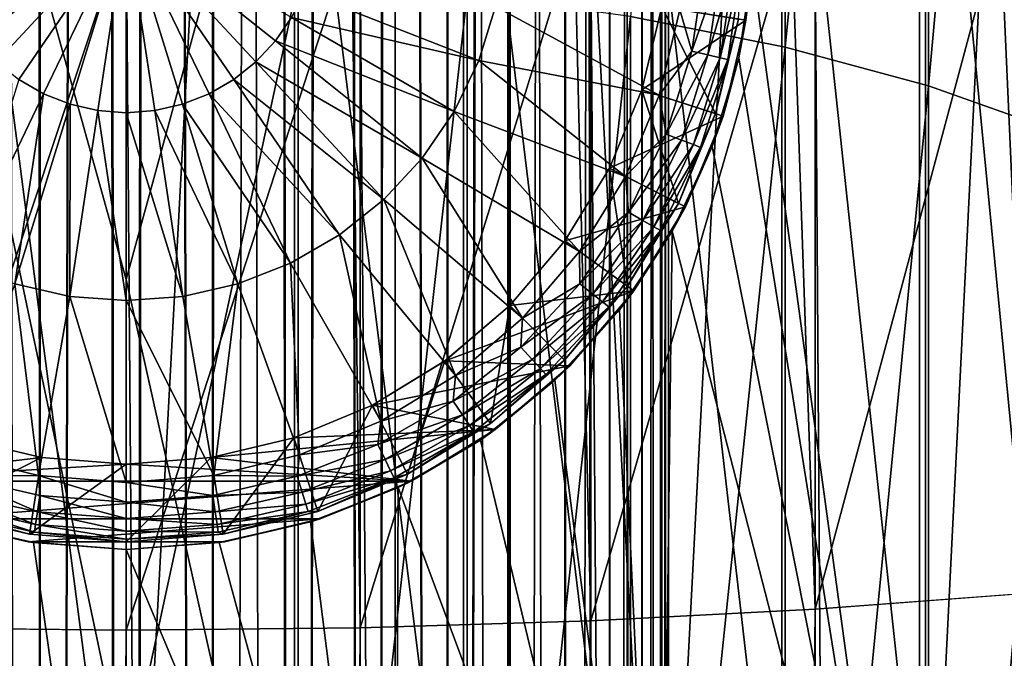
# Model space of a CAD drawing. Header units: metres. Extents: x -44 to 117, y -432 to 89.
# Tile 781 of 1056: x -0.69 to 5.67, y -122.25 to -118.13. Entities that reach past the tile are written whole.
import ezdxf

# ---------------------------------------------------------------- set-up
doc = ezdxf.new("R2010")
doc.units = ezdxf.units.M
doc.layers.add('solid_125568', color=7, linetype='CONTINUOUS')

msp = doc.modelspace()

# ---------------------------------------------------------------- linework, layer by layer
at = {"layer": 'solid_125568'}
for points in [[(2.474857, -15, 447.525116), (2.48031, -205, 447.530579), (2.063026, -205, 447.172638)], [(2.44949, -21, 447.5), (2.474857, -15, 447.525116), (2.063026, -205, 447.172638)], [(2.44949, -21, 452.5), (2.473318, -205, 452.47644), (2.474878, -15, 452.474854)], [(2.474878, -15, 452.474854), (2.473318, -205, 452.47644), (2.83059, -205, 452.058594)], [(2.474857, -15, 447.525116), (2.83155, -15, 447.942749), (2.48031, -205, 447.530579)], [(2.831564, -15, 452.057251), (2.474878, -15, 452.474854), (2.83059, -205, 452.058594)], [(2.83155, -15, 447.942749), (2.836399, -205, 447.949432), (2.48031, -205, 447.530579)], [(2.831564, -15, 452.057251), (2.83059, -205, 452.058594), (3.118023, -205, 451.589935)], [(2.83155, -15, 447.942749), (3.118521, -15, 448.411041), (2.836399, -205, 447.949432)], [(3.118528, -15, 451.588959), (2.831564, -15, 452.057251), (3.118023, -205, 451.589935)], [(3.118521, -15, 448.411041), (3.122506, -205, 448.418884), (2.836399, -205, 447.949432)], [(3.118528, -15, 451.588959), (3.118023, -205, 451.589935), (3.328528, -205, 451.082092)], [(3.118521, -15, 448.411041), (3.328702, -15, 448.918457), (3.122506, -205, 448.418884)], [(3.328704, -15, 451.081543), (3.118528, -15, 451.588959), (3.328528, -205, 451.082092)], [(3.328702, -15, 448.918457), (3.331574, -205, 448.927338), (3.122506, -205, 448.418884)], [(3.328704, -15, 451.081543), (3.328528, -205, 451.082092), (3.456909, -205, 450.547516)], [(3.328702, -15, 448.918457), (3.456913, -15, 449.452484), (3.331574, -205, 448.927338)], [(3.456913, -15, 450.547485), (3.328704, -15, 451.081543), (3.456909, -205, 450.547516)], [(3.456913, -15, 449.452484), (3.458443, -205, 449.46225), (3.331574, -205, 448.927338)], [(3.456913, -15, 450.547485), (3.456909, -205, 450.547516), (3.5, -205, 450)], [(3.456913, -15, 449.452484), (3.5, -15, 450), (3.458443, -205, 449.46225)], [(3.5, -15, 450), (3.456913, -15, 450.547485), (3.5, -205, 450)], [(3.5, -15, 450), (3.5, -205, 450), (3.458443, -205, 449.46225)], [(2.090868, -21.306822, 447.193176), (2.44949, -21, 447.5), (2.063026, -205, 447.172638)], [(2.44949, -21, 452.5), (2.090868, -21.30682, 452.806824), (2.473318, -205, 452.47644)], [(1.716967, -21.549931, 446.950073), (2.090868, -21.306822, 447.193176), (2.063026, -205, 447.172638)], [(2.090868, -21.30682, 452.806824), (1.716968, -21.549931, 453.049927), (2.055024, -205, 452.83316)], [(2.090868, -21.30682, 452.806824), (2.055024, -205, 452.83316), (2.473318, -205, 452.47644)], [(1.336233, -21.73488, 446.765106), (1.716967, -21.549931, 446.950073), (1.594842, -205, 446.884491)], [(1.716968, -21.549931, 453.049927), (1.336233, -21.73488, 453.234894), (1.586027, -205, 453.120026)], [(1.716968, -21.549931, 453.049927), (1.586027, -205, 453.120026), (2.055024, -205, 452.83316)], [(1.716967, -21.549931, 446.950073), (2.063026, -205, 447.172638), (1.594842, -205, 446.884491)], [(0.953611, -21.867588, 446.632416), (1.336233, -21.73488, 446.765106), (1.087309, -205, 446.673187)], [(1.336233, -21.73488, 453.234894), (0.953612, -21.867586, 453.367584), (1.077899, -205, 453.329895)], [(1.336233, -21.73488, 453.234894), (1.077899, -205, 453.329895), (1.586027, -205, 453.120026)], [(1.336233, -21.73488, 446.765106), (1.594842, -205, 446.884491), (1.087309, -205, 446.673187)], [(-0.953611, -21.867588, 453.367584), (-1.087309, -205, 453.326813), (-0.55295, -205, 453.456055)], [(-0.953612, -21.867586, 446.632416), (-0.571486, -21.95303, 446.546967), (-1.077899, -205, 446.670105)], [(-0.571478, -21.953032, 453.453033), (-0.953611, -21.867588, 453.367584), (-0.55295, -205, 453.456055)], [(0.953611, -21.867588, 446.632416), (1.087309, -205, 446.673187), (0.55295, -205, 446.543945)], [(0.571478, -21.953032, 446.546967), (0.953611, -21.867588, 446.632416), (0.55295, -205, 446.543945)], [(0.953612, -21.867586, 453.367584), (0.571486, -21.95303, 453.453033), (1.077899, -205, 453.329895)], [(-0.571486, -21.95303, 446.546967), (-0.543176, -205, 446.542419), (-1.077899, -205, 446.670105)], [(-0.571486, -21.95303, 446.546967), (-0.190366, -21.99482, 446.505188), (-0.543176, -205, 446.542419)], [(-0.190361, -21.99482, 453.494812), (-0.571478, -21.953032, 453.453033), (-0.55295, -205, 453.456055)], [(0.190361, -21.99482, 446.505188), (0.571478, -21.953032, 446.546967), (0.55295, -205, 446.543945)], [(0.571486, -21.95303, 453.453033), (0.190366, -21.99482, 453.494812), (0.543176, -205, 453.457581)], [(0.571486, -21.95303, 453.453033), (0.543176, -205, 453.457581), (1.077899, -205, 453.329895)], [(-0.190361, -21.99482, 453.494812), (-0.55295, -205, 453.456055), (-0.004948, -205, 453.5)], [(-0.190366, -21.99482, 446.505188), (0.004948, -205, 446.5), (-0.543176, -205, 446.542419)], [(-0.190366, -21.99482, 446.505188), (0.190361, -21.99482, 446.505188), (0.004948, -205, 446.5)], [(0.190366, -21.99482, 453.494812), (-0.190361, -21.99482, 453.494812), (-0.004948, -205, 453.5)], [(0.190366, -21.99482, 453.494812), (-0.004948, -205, 453.5), (0.543176, -205, 453.457581)], [(0.190361, -21.99482, 446.505188), (0.55295, -205, 446.543945), (0.004948, -205, 446.5)], [(-1.73565, -93.5, 323.597473), (-0.00001, -93.5, 323.5), (-1.735449, -125.699997, 323.597473)], [(-0.00001, -93.5, 323.5), (0, -125.699997, 323.5), (-1.735449, -125.699997, 323.597473)], [(-0.00001, -93.5, 323.5), (1.735635, -93.5, 323.597473), (0, -125.699997, 323.5)], [(1.735635, -93.5, 323.597473), (1.735449, -125.699997, 323.597473), (0, -125.699997, 323.5)], [(1.735635, -93.5, 323.597473), (3.449075, -125.699997, 323.888611), (1.735449, -125.699997, 323.597473)], [(1.735635, -93.5, 323.597473), (3.449154, -93.5, 323.888641), (3.449075, -125.699997, 323.888611)], [(5.119228, -93.5, 324.369781), (5.119326, -125.699997, 324.369812), (3.449075, -125.699997, 323.888611)], [(3.449154, -93.5, 323.888641), (5.119228, -93.5, 324.369781), (3.449075, -125.699997, 323.888611)], [(4.039654, -117.789314, 353.964325), (5.119326, -125.699997, 353.630188), (5.119241, -93.5, 353.630219)], [(5.119228, -93.5, 324.369781), (6.725083, -93.5, 325.034912), (5.119326, -125.699997, 324.369812)], [(6.725101, -93.5, 352.965057), (5.119241, -93.5, 353.630219), (5.119326, -125.699997, 353.630188)], [(6.725083, -93.5, 325.034912), (6.725198, -125.699997, 325.034973), (5.119326, -125.699997, 324.369812)], [(6.725101, -93.5, 352.965057), (5.119326, -125.699997, 353.630188), (6.725198, -125.699997, 352.965027)], [(3.254865, -118.109253, 937.040344), (4.252891, -118.307716, 936.589478), (4.252891, -108.75592, 932.205505)], [(4.252891, -108.75592, 932.205505), (4.252891, -118.307716, 936.589478), (5.178002, -109.033379, 931.652466)], [(4.252891, -118.307716, 936.589478), (5.178002, -118.557037, 936.023132), (5.178002, -109.033379, 931.652466)], [(5.178002, -109.033379, 931.652466), (5.178002, -118.557037, 936.023132), (6.01434, -109.362648, 930.996033)], [(5.178002, -118.557037, 936.023132), (6.01434, -118.852905, 935.351013), (6.01434, -109.362648, 930.996033)], [(0, -123.019501, 939.768555), (0, -113.489517, 935.705505), (-1.085199, -117.876236, 937.569641)], [(1.109473, -117.877502, 937.566772), (0, -113.489517, 935.705505), (0, -123.019501, 939.768555)], [(5.997018, -114.757057, 920.242432), (5.997018, -123.700218, 924.339905), (5.158569, -115.085243, 919.588196)], [(5.158569, -115.085243, 919.588196), (5.158569, -123.995117, 923.669983), (4.231679, -115.361511, 919.037476)], [(5.997018, -123.700218, 924.339905), (5.158569, -123.995117, 923.669983), (5.158569, -115.085243, 919.588196)], [(0, -115.33358, 917.766846), (0, -119.806732, 919.900208), (-1.109473, -115.834793, 918.093933)], [(1.085199, -115.836205, 918.091125), (0, -119.806732, 919.900208), (0, -115.33358, 917.766846)], [(4.231679, -115.361511, 919.037476), (4.231679, -124.24337, 923.106079), (3.232239, -115.581085, 918.599731)], [(5.158569, -123.995117, 923.669983), (4.231679, -124.24337, 923.106079), (4.231679, -115.361511, 919.037476)], [(3.232239, -115.581085, 918.599731), (3.232239, -124.440666, 922.657898), (2.177384, -115.740242, 918.282471)], [(4.231679, -124.24337, 923.106079), (3.232239, -124.440666, 922.657898), (3.232239, -115.581085, 918.599731)], [(2.177384, -115.740242, 918.282471), (2.177384, -124.583687, 922.333008), (1.085199, -115.836205, 918.091125)], [(3.232239, -124.440666, 922.657898), (2.177384, -124.583687, 922.333008), (2.177384, -115.740242, 918.282471)], [(0, -124.333595, 921.917175), (-1.109473, -124.668648, 922.139954), (-1.109473, -115.834793, 918.093933)], [(0, -119.806732, 919.900208), (0, -124.333595, 921.917175), (-1.109473, -115.834793, 918.093933)], [(1.085199, -115.836205, 918.091125), (1.085199, -124.669914, 922.137085), (0, -119.806732, 919.900208)], [(2.177384, -124.583687, 922.333008), (1.085199, -124.669914, 922.137085), (1.085199, -115.836205, 918.091125)], [(5.834389, -121.831474, 183.74292), (5.640489, -117.480446, 183.052826), (6.916417, -117.4123, 183.754715)], [(-1.509208, -122.056328, 182.467712), (0, -117.513252, 181.762634), (0, -122.071594, 182.381149)], [(-1.509208, -122.056328, 182.467712), (-1.455538, -117.596954, 181.852814), (0, -117.513252, 181.762634)], [(-1.065659, -118.115257, 394.160431), (-0.962057, -118.267212, 394.160431), (0, -117.5, 394.23645)], [(-0.962057, -118.267212, 394.160431), (-0.836964, -118.402031, 394.160431), (0, -117.5, 394.23645)], [(-0.836964, -118.402031, 394.160431), (-0.693175, -118.516701, 394.160431), (0, -117.5, 394.23645)], [(-0.693175, -118.516701, 394.160431), (-0.533901, -118.608658, 394.160431), (0, -117.5, 394.23645)], [(-0.533901, -118.608658, 394.160431), (-0.362701, -118.67585, 394.160431), (0, -117.5, 394.23645)], [(-0.362701, -118.67585, 394.160431), (-0.183399, -118.716774, 394.160431), (0, -117.5, 394.23645)], [(-0.183399, -118.716774, 394.160431), (0, -118.730515, 394.160431), (0, -117.5, 394.23645)], [(0.183399, -118.716774, 394.160431), (0, -117.5, 394.23645), (0, -118.730515, 394.160431)], [(0.962057, -118.267212, 394.160431), (1.065659, -118.115257, 394.160431), (0, -117.5, 394.23645)], [(0.836964, -118.402031, 394.160431), (0.962057, -118.267212, 394.160431), (0, -117.5, 394.23645)], [(0.693175, -118.516701, 394.160431), (0.836964, -118.402031, 394.160431), (0, -117.5, 394.23645)], [(0.533901, -118.608658, 394.160431), (0.693175, -118.516701, 394.160431), (0, -117.5, 394.23645)], [(0.362701, -118.67585, 394.160431), (0.533901, -118.608658, 394.160431), (0, -117.5, 394.23645)], [(0.183399, -118.716774, 394.160431), (0.362701, -118.67585, 394.160431), (0, -117.5, 394.23645)], [(0, -122.071594, 182.381149), (0, -117.513252, 181.762634), (1.455538, -117.596954, 181.852814)], [(3.456907, -118.047531, 351), (4.000119, -118.133675, 351), (4.05, -117.499992, 351)], [(4.000119, -118.133675, 351), (4.039654, -117.789314, 353.964325), (4.05, -117.499992, 351)], [(4.446262, -121.935455, 183.153229), (4.293628, -117.534355, 182.497559), (5.640489, -117.480446, 183.052826)], [(5.834389, -121.831474, 183.74292), (4.446262, -121.935455, 183.153229), (5.640489, -117.480446, 183.052826)], [(0, -312.351715, 242.333755), (0, -117.55674, 207.986145), (-1.509208, -117.572006, 207.899582)], [(-1.509208, -312.366974, 242.247192), (0, -312.351715, 242.333755), (-1.509208, -117.572006, 207.899582)], [(1.509208, -312.366974, 242.247192), (1.509208, -117.572006, 207.899582), (0, -117.55674, 207.986145)], [(1.509208, -312.366974, 242.247192), (0, -117.55674, 207.986145), (0, -312.351715, 242.333755)], [(1.509208, -122.056328, 182.467712), (1.455538, -117.596954, 181.852814), (2.892772, -117.573357, 182.095856)], [(2.998006, -312.412567, 241.988663), (2.998006, -117.617592, 207.641052), (1.509208, -117.572006, 207.899582)], [(1.509208, -312.366974, 242.247192), (2.998006, -312.412567, 241.988663), (1.509208, -117.572006, 207.899582)], [(2.998006, -122.010742, 182.726242), (1.509208, -122.056328, 182.467712), (2.892772, -117.573357, 182.095856)], [(2.998006, -122.010742, 182.726242), (2.892772, -117.573357, 182.095856), (4.293628, -117.534355, 182.497559)], [(4.446262, -121.935455, 183.153229), (2.998006, -122.010742, 182.726242), (4.293628, -117.534355, 182.497559)], [(1.509208, -122.056328, 182.467712), (0, -122.071594, 182.381149), (1.455538, -117.596954, 181.852814)], [(4.446262, -312.487854, 241.561676), (4.446262, -117.692879, 207.214066), (2.998006, -117.617592, 207.641052)], [(2.998006, -312.412567, 241.988663), (4.446262, -312.487854, 241.561676), (2.998006, -117.617592, 207.641052)], [(5.834389, -312.591827, 240.972), (5.834389, -117.79686, 206.62439), (4.446262, -117.692879, 207.214066)], [(4.446262, -312.487854, 241.561676), (5.834389, -312.591827, 240.972), (4.446262, -117.692879, 207.214066)], [(3.64997, -118.333084, 393.491699), (3.733367, -117.779778, 393.491699), (3.57249, -118.065826, 393.559387)], [(3.840243, -117.787788, 393.395721), (3.733367, -117.779778, 393.491699), (3.64997, -118.333084, 393.491699)], [(3.754459, -118.356934, 393.395721), (3.840243, -117.787788, 393.395721), (3.64997, -118.333084, 393.491699)], [(3.921257, -117.793854, 393.276947), (3.840243, -117.787788, 393.395721), (3.754459, -118.356934, 393.395721)], [(3.833662, -118.375008, 393.276947), (3.921257, -117.793854, 393.276947), (3.754459, -118.356934, 393.395721)], [(3.833662, -118.375008, 393.276947), (3.971748, -117.797638, 393.142273), (3.921257, -117.793854, 393.276947)], [(3.833662, -118.375008, 393.276947), (3.883026, -118.386276, 393.142273), (3.971748, -117.797638, 393.142273)], [(3.971748, -117.797638, 393.142273), (3.883026, -118.386276, 393.142273), (3.950753, -118.12574, 393)], [(4.039654, -117.789314, 353.964325), (3.954293, -118.375259, 353.987122), (5.119326, -125.699997, 353.630188)], [(4.000119, -118.133675, 351), (3.954293, -118.375259, 353.987122), (4.039654, -117.789314, 353.964325)], [(0, -123.019501, 939.768555), (-1.085199, -117.876236, 937.569641), (-1.085199, -127.687683, 941.484497)], [(1.109473, -117.877502, 937.566772), (0, -123.019501, 939.768555), (1.109473, -127.688805, 941.481506)], [(1.109473, -117.877502, 937.566772), (1.109473, -127.688805, 941.481506), (2.201037, -117.965019, 937.367981)], [(2.274614, -118.392723, 393.933289), (1.145456, -117.949554, 394.160431), (1.065659, -118.115257, 394.160431)], [(1.109473, -127.688805, 941.481506), (2.201037, -127.766212, 941.278564), (2.201037, -117.965019, 937.367981)], [(2.274614, -118.392723, 393.933289), (2.382262, -118.043739, 393.933289), (1.145456, -117.949554, 394.160431)], [(2.201037, -117.965019, 937.367981), (2.201037, -127.766212, 941.278564), (3.254865, -118.109253, 937.040344)], [(2.274614, -118.392723, 393.933289), (3.439992, -118.617722, 393.559387), (2.382262, -118.043739, 393.933289)], [(2.382262, -118.043739, 393.933289), (3.439992, -118.617722, 393.559387), (3.57249, -118.065826, 393.559387)], [(3.328681, -118.581612, 353), (3.328696, -118.581566, 351), (3.456893, -118.047623, 353)], [(3.804206, -118.73613, 353.5), (3.328681, -118.581612, 353), (3.456893, -118.047623, 353)], [(3.456907, -118.047531, 351), (3.328696, -118.581566, 351), (4.000119, -118.133675, 351)], [(3.456893, -118.047623, 353), (3.328696, -118.581566, 351), (3.456907, -118.047531, 351)], [(3.64997, -118.333084, 393.491699), (3.57249, -118.065826, 393.559387), (3.439992, -118.617722, 393.559387)], [(3.950734, -118.125854, 353.5), (3.804206, -118.73613, 353.5), (3.456893, -118.047623, 353)], [(2.116156, -118.721764, 393.933289), (1.065659, -118.115257, 394.160431), (0.962057, -118.267212, 394.160431)], [(2.116156, -118.721764, 393.933289), (2.274614, -118.392723, 393.933289), (1.065659, -118.115257, 394.160431)], [(2.201037, -127.766212, 941.278564), (3.254865, -127.893814, 940.944092), (3.254865, -118.109253, 937.040344)], [(3.254865, -118.109253, 937.040344), (3.254865, -127.893814, 940.944092), (4.252891, -118.307716, 936.589478)], [(3.328696, -118.581566, 351), (3.851759, -118.751579, 351), (4.000119, -118.133675, 351)], [(3.804226, -118.736069, 393), (3.804206, -118.73613, 353.5), (3.950734, -118.125854, 353.5)], [(3.950753, -118.12574, 393), (3.804226, -118.736069, 393), (3.950734, -118.125854, 353.5)], [(3.883026, -118.386276, 393.142273), (3.804226, -118.736069, 393), (3.950753, -118.12574, 393)], [(3.851759, -118.751579, 351), (3.954293, -118.375259, 353.987122), (4.000119, -118.133675, 351)], [(1.910426, -119.023514, 393.933289), (0.962057, -118.267212, 394.160431), (0.836964, -118.402031, 394.160431)], [(1.910426, -119.023514, 393.933289), (2.116156, -118.721764, 393.933289), (0.962057, -118.267212, 394.160431)], [(3.254865, -127.893814, 940.944092), (4.252891, -128.069366, 940.483826), (4.252891, -118.307716, 936.589478)], [(3.485038, -118.867775, 393.491699), (3.64997, -118.333084, 393.491699), (3.439992, -118.617722, 393.559387)], [(3.754459, -118.356934, 393.395721), (3.64997, -118.333084, 393.491699), (3.485038, -118.867775, 393.491699)], [(4.252891, -118.307716, 936.589478), (4.252891, -128.069366, 940.483826), (5.178002, -118.557037, 936.023132)], [(1.66202, -119.291229, 393.933289), (0.836964, -118.402031, 394.160431), (0.693175, -118.516701, 394.160431)], [(1.66202, -119.291229, 393.933289), (1.910426, -119.023514, 393.933289), (0.836964, -118.402031, 394.160431)], [(2.116156, -118.721764, 393.933289), (3.22279, -119.14209, 393.559387), (2.274614, -118.392723, 393.933289)], [(2.274614, -118.392723, 393.933289), (3.22279, -119.14209, 393.559387), (3.439992, -118.617722, 393.559387)], [(3.584805, -118.906929, 393.395721), (3.754459, -118.356934, 393.395721), (3.485038, -118.867775, 393.491699)], [(3.833662, -118.375008, 393.276947), (3.754459, -118.356934, 393.395721), (3.584805, -118.906929, 393.395721)], [(3.66043, -118.936615, 393.276947), (3.833662, -118.375008, 393.276947), (3.584805, -118.906929, 393.395721)], [(3.66043, -118.936615, 393.276947), (3.883026, -118.386276, 393.142273), (3.833662, -118.375008, 393.276947)], [(3.66043, -118.936615, 393.276947), (3.707563, -118.955109, 393.142273), (3.883026, -118.386276, 393.142273)], [(3.883026, -118.386276, 393.142273), (3.707563, -118.955109, 393.142273), (3.804226, -118.736069, 393)], [(3.954293, -118.375259, 353.987122), (3.781747, -118.94944, 354.031586), (5.119326, -125.699997, 353.630188)], [(3.851759, -118.751579, 351), (3.781747, -118.94944, 354.031586), (3.954293, -118.375259, 353.987122)], [(-1.060206, -119.701538, 393.933289), (-0.533901, -118.608658, 394.160431), (-0.693175, -118.516701, 394.160431)], [(1.376487, -119.518936, 393.933289), (0.693175, -118.516701, 394.160431), (0.533901, -118.608658, 394.160431)], [(1.376487, -119.518936, 393.933289), (1.66202, -119.291229, 393.933289), (0.693175, -118.516701, 394.160431)], [(3.328696, -118.581566, 351), (3.118524, -119.088959, 351), (3.851759, -118.751579, 351)], [(3.118548, -119.088921, 353), (3.118524, -119.088959, 351), (3.328696, -118.581566, 351)], [(3.118548, -119.088921, 353), (3.328696, -118.581566, 351), (3.328681, -118.581612, 353)], [(3.564051, -119.31591, 353.5), (3.118548, -119.088921, 353), (3.328681, -118.581612, 353)], [(3.804206, -118.73613, 353.5), (3.564051, -119.31591, 353.5), (3.328681, -118.581612, 353)], [(4.252891, -128.069366, 940.483826), (5.178002, -128.289917, 939.905701), (5.178002, -118.557037, 936.023132)], [(5.178002, -118.557037, 936.023132), (5.178002, -128.289917, 939.905701), (6.01434, -118.852905, 935.351013)], [(-1.060206, -119.701538, 393.933289), (-0.720242, -119.834969, 393.933289), (-0.533901, -118.608658, 394.160431)], [(-0.720242, -119.834969, 393.933289), (-0.362701, -118.67585, 394.160431), (-0.533901, -118.608658, 394.160431)], [(1.060206, -119.701538, 393.933289), (0.533901, -118.608658, 394.160431), (0.362701, -118.67585, 394.160431)], [(1.060206, -119.701538, 393.933289), (1.376487, -119.518936, 393.933289), (0.533901, -118.608658, 394.160431)], [(3.485038, -118.867775, 393.491699), (3.439992, -118.617722, 393.559387), (3.22279, -119.14209, 393.559387)], [(-0.720242, -119.834969, 393.933289), (-0.364189, -119.916237, 393.933289), (-0.362701, -118.67585, 394.160431)], [(-0.364189, -119.916237, 393.933289), (-0.183399, -118.716774, 394.160431), (-0.362701, -118.67585, 394.160431)], [(-0.364189, -119.916237, 393.933289), (0, -119.943527, 393.933289), (-0.183399, -118.716774, 394.160431)], [(0, -119.943527, 393.933289), (0, -118.730515, 394.160431), (-0.183399, -118.716774, 394.160431)], [(0.364189, -119.916237, 393.933289), (0.183399, -118.716774, 394.160431), (0, -118.730515, 394.160431)], [(0.720242, -119.834969, 393.933289), (0.362701, -118.67585, 394.160431), (0.183399, -118.716774, 394.160431)], [(0.364189, -119.916237, 393.933289), (0.720242, -119.834969, 393.933289), (0.183399, -118.716774, 394.160431)], [(0.720242, -119.834969, 393.933289), (1.060206, -119.701538, 393.933289), (0.362701, -118.67585, 394.160431)], [(1.910426, -119.023514, 393.933289), (2.926232, -119.62603, 393.559387), (2.116156, -118.721764, 393.933289)], [(2.116156, -118.721764, 393.933289), (2.926232, -119.62603, 393.559387), (3.22279, -119.14209, 393.559387)], [(0.364189, -119.916237, 393.933289), (0, -118.730515, 394.160431), (0, -119.943527, 393.933289)], [(3.118524, -119.088959, 351), (3.608605, -119.3386, 351), (3.851759, -118.751579, 351)], [(3.804226, -118.736069, 393), (3.564026, -119.315964, 393), (3.804206, -118.73613, 353.5)], [(3.707563, -118.955109, 393.142273), (3.564026, -119.315964, 393), (3.804226, -118.736069, 393)], [(3.564026, -119.315964, 393), (3.564051, -119.31591, 353.5), (3.804206, -118.73613, 353.5)], [(3.608605, -119.3386, 351), (3.781747, -118.94944, 354.031586), (3.851759, -118.751579, 351)], [(5.178002, -128.289917, 939.905701), (6.01434, -128.551651, 939.219543), (6.01434, -118.852905, 935.351013)], [(3.242257, -119.371918, 393.491699), (3.485038, -118.867775, 393.491699), (3.22279, -119.14209, 393.559387)], [(3.584805, -118.906929, 393.395721), (3.485038, -118.867775, 393.491699), (3.242257, -119.371918, 393.491699)], [(3.335074, -119.425507, 393.395721), (3.584805, -118.906929, 393.395721), (3.242257, -119.371918, 393.491699)], [(3.66043, -118.936615, 393.276947), (3.584805, -118.906929, 393.395721), (3.335074, -119.425507, 393.395721)], [(3.40543, -119.466125, 393.276947), (3.66043, -118.936615, 393.276947), (3.335074, -119.425507, 393.395721)], [(3.40543, -119.466125, 393.276947), (3.707563, -118.955109, 393.142273), (3.66043, -118.936615, 393.276947)], [(3.40543, -119.466125, 393.276947), (3.44928, -119.49144, 393.142273), (3.707563, -118.955109, 393.142273)], [(3.707563, -118.955109, 393.142273), (3.44928, -119.49144, 393.142273), (3.564026, -119.315964, 393)], [(3.781747, -118.94944, 354.031586), (3.524361, -119.495338, 354.093994), (5.119326, -125.699997, 353.630188)], [(3.608605, -119.3386, 351), (3.524361, -119.495338, 354.093994), (3.781747, -118.94944, 354.031586)], [(1.66202, -119.291229, 393.933289), (2.55762, -120.057617, 393.559387), (1.910426, -119.023514, 393.933289)], [(1.910426, -119.023514, 393.933289), (2.55762, -120.057617, 393.559387), (2.926232, -119.62603, 393.559387)], [(3.118524, -119.088959, 351), (2.831565, -119.557243, 351), (3.608605, -119.3386, 351)], [(2.83162, -119.557167, 353), (2.831565, -119.557243, 351), (3.118524, -119.088959, 351)], [(2.83162, -119.557167, 353), (3.118524, -119.088959, 351), (3.118548, -119.088921, 353)], [(3.236125, -119.851059, 353.5), (2.83162, -119.557167, 353), (3.118548, -119.088921, 353)], [(3.564051, -119.31591, 353.5), (3.236125, -119.851059, 353.5), (3.118548, -119.088921, 353)], [(3.242257, -119.371918, 393.491699), (3.22279, -119.14209, 393.559387), (2.926232, -119.62603, 393.559387)], [(1.376487, -119.518936, 393.933289), (2.126032, -120.426231, 393.559387), (1.66202, -119.291229, 393.933289)], [(1.66202, -119.291229, 393.933289), (2.126032, -120.426231, 393.559387), (2.55762, -120.057617, 393.559387)], [(2.831565, -119.557243, 351), (3.276591, -119.880432, 351), (3.608605, -119.3386, 351)], [(3.564026, -119.315964, 393), (3.236068, -119.851143, 393), (3.236125, -119.851059, 353.5)], [(3.44928, -119.49144, 393.142273), (3.236068, -119.851143, 393), (3.564026, -119.315964, 393)], [(3.564026, -119.315964, 393), (3.236125, -119.851059, 353.5), (3.564051, -119.31591, 353.5)], [(3.276591, -119.880432, 351), (3.524361, -119.495338, 354.093994), (3.608605, -119.3386, 351)], [(2.927048, -119.834244, 393.491699), (3.242257, -119.371918, 393.491699), (2.926232, -119.62603, 393.559387)], [(3.335074, -119.425507, 393.395721), (3.242257, -119.371918, 393.491699), (2.927048, -119.834244, 393.491699)], [(3.010842, -119.90107, 393.395721), (3.335074, -119.425507, 393.395721), (2.927048, -119.834244, 393.491699)], [(3.40543, -119.466125, 393.276947), (3.335074, -119.425507, 393.395721), (3.010842, -119.90107, 393.395721)], [(3.074358, -119.951721, 393.276947), (3.40543, -119.466125, 393.276947), (3.010842, -119.90107, 393.395721)], [(3.074358, -119.951721, 393.276947), (3.44928, -119.49144, 393.142273), (3.40543, -119.466125, 393.276947)], [(3.074358, -119.951721, 393.276947), (3.113945, -119.983292, 393.142273), (3.44928, -119.49144, 393.142273)], [(3.44928, -119.49144, 393.142273), (3.113945, -119.983292, 393.142273), (3.236068, -119.851143, 393)], [(1.060206, -119.701538, 393.933289), (1.642093, -120.722786, 393.559387), (1.376487, -119.518936, 393.933289)], [(1.376487, -119.518936, 393.933289), (1.642093, -120.722786, 393.559387), (2.126032, -120.426231, 393.559387)], [(3.524361, -119.495338, 354.093994), (3.183746, -120.00325, 354.169495), (3.449075, -125.699997, 354.111389)], [(3.276591, -119.880432, 351), (3.183746, -120.00325, 354.169495), (3.524361, -119.495338, 354.093994)], [(3.524361, -119.495338, 354.093994), (3.449075, -125.699997, 354.111389), (5.119326, -125.699997, 353.630188)], [(2.474874, -119.974876, 353), (2.831565, -119.557243, 351), (2.83162, -119.557167, 353)], [(2.828427, -120.32843, 353.5), (2.474874, -119.974876, 353), (2.83162, -119.557167, 353)], [(2.831565, -119.557243, 351), (2.474874, -119.974876, 351), (3.276591, -119.880432, 351)], [(2.474874, -119.974876, 353), (2.474874, -119.974876, 351), (2.831565, -119.557243, 351)], [(3.236125, -119.851059, 353.5), (2.828427, -120.32843, 353.5), (2.83162, -119.557167, 353)], [(2.927048, -119.834244, 393.491699), (2.926232, -119.62603, 393.559387), (2.55762, -120.057617, 393.559387)], [(0.720242, -119.834969, 393.933289), (1.117721, -120.939995, 393.559387), (1.060206, -119.701538, 393.933289)], [(1.060206, -119.701538, 393.933289), (1.117721, -120.939995, 393.559387), (1.642093, -120.722786, 393.559387)], [(1.085199, -124.669914, 922.137085), (0, -124.333595, 921.917175), (0, -119.806732, 919.900208)], [(-0.720242, -119.834969, 393.933289), (-1.117721, -120.939995, 393.559387), (-0.565827, -121.072487, 393.559387)], [(-0.720242, -119.834969, 393.933289), (-0.565827, -121.072487, 393.559387), (-0.364189, -119.916237, 393.933289)], [(0.364189, -119.916237, 393.933289), (0.565827, -121.072487, 393.559387), (0.720242, -119.834969, 393.933289)], [(0.720242, -119.834969, 393.933289), (0.565827, -121.072487, 393.559387), (1.117721, -120.939995, 393.559387)], [(2.546455, -120.244423, 393.491699), (2.927048, -119.834244, 393.491699), (2.55762, -120.057617, 393.559387)], [(3.010842, -119.90107, 393.395721), (2.927048, -119.834244, 393.491699), (2.546455, -120.244423, 393.491699)], [(2.828427, -120.32843, 393), (2.828427, -120.32843, 353.5), (3.236125, -119.851059, 353.5)], [(3.236068, -119.851143, 393), (2.828427, -120.32843, 393), (3.236125, -119.851059, 353.5)], [(3.113945, -119.983292, 393.142273), (2.828427, -120.32843, 393), (3.236068, -119.851143, 393)], [(-0.364189, -119.916237, 393.933289), (-0.565827, -121.072487, 393.559387), (0, -121.11702, 393.559387)], [(-0.364189, -119.916237, 393.933289), (0, -121.11702, 393.559387), (0, -119.943527, 393.933289)], [(0.364189, -119.916237, 393.933289), (0, -119.943527, 393.933289), (0.565827, -121.072487, 393.559387)], [(2.05724, -120.331566, 351), (2.863809, -120.363762, 351), (3.276591, -119.880432, 351)], [(2.474874, -119.974876, 351), (2.05724, -120.331566, 351), (3.276591, -119.880432, 351)], [(2.619353, -120.32299, 393.395721), (3.010842, -119.90107, 393.395721), (2.546455, -120.244423, 393.491699)], [(3.074358, -119.951721, 393.276947), (3.010842, -119.90107, 393.395721), (2.619353, -120.32299, 393.395721)], [(2.863809, -120.363762, 351), (3.183746, -120.00325, 354.169495), (3.276591, -119.880432, 351)], [(0, -119.943527, 393.933289), (0, -121.11702, 393.559387), (0.565827, -121.072487, 393.559387)], [(2.057166, -120.331619, 353), (2.05724, -120.331566, 351), (2.474874, -119.974876, 351)], [(2.057166, -120.331619, 353), (2.474874, -119.974876, 351), (2.474874, -119.974876, 353)], [(2.351062, -120.736122, 353.5), (2.057166, -120.331619, 353), (2.474874, -119.974876, 353)], [(2.828427, -120.32843, 353.5), (2.351062, -120.736122, 353.5), (2.474874, -119.974876, 353)], [(2.674611, -120.382545, 393.276947), (3.074358, -119.951721, 393.276947), (2.619353, -120.32299, 393.395721)], [(2.674611, -120.382545, 393.276947), (3.113945, -119.983292, 393.142273), (3.074358, -119.951721, 393.276947)], [(2.674611, -120.382545, 393.276947), (2.70905, -120.419662, 393.142273), (3.113945, -119.983292, 393.142273)], [(3.113945, -119.983292, 393.142273), (2.70905, -120.419662, 393.142273), (2.828427, -120.32843, 393)], [(2.546455, -120.244423, 393.491699), (2.55762, -120.057617, 393.559387), (2.126032, -120.426231, 393.559387)], [(3.183746, -120.00325, 354.169495), (2.766307, -120.458046, 354.25116), (3.449075, -125.699997, 354.111389)], [(2.863809, -120.363762, 351), (2.766307, -120.458046, 354.25116), (3.183746, -120.00325, 354.169495)], [(2.108978, -120.5933, 393.491699), (2.546455, -120.244423, 393.491699), (2.126032, -120.426231, 393.559387)], [(2.619353, -120.32299, 393.395721), (2.546455, -120.244423, 393.491699), (2.108978, -120.5933, 393.491699)], [(1.588917, -120.618546, 353), (1.588962, -120.618523, 351), (2.057166, -120.331619, 353)], [(1.815913, -121.064049, 353.5), (1.588917, -120.618546, 353), (2.057166, -120.331619, 353)], [(2.05724, -120.331566, 351), (1.588962, -120.618523, 351), (2.863809, -120.363762, 351)], [(2.057166, -120.331619, 353), (1.588962, -120.618523, 351), (2.05724, -120.331566, 351)], [(1.588962, -120.618523, 351), (2.380491, -120.77655, 351), (2.863809, -120.363762, 351)], [(2.351062, -120.736122, 353.5), (1.815913, -121.064049, 353.5), (2.057166, -120.331619, 353)], [(2.169352, -120.681854, 393.395721), (2.619353, -120.32299, 393.395721), (2.108978, -120.5933, 393.491699)], [(2.674611, -120.382545, 393.276947), (2.619353, -120.32299, 393.395721), (2.169352, -120.681854, 393.395721)], [(2.351141, -120.736069, 393), (2.351062, -120.736122, 353.5), (2.828427, -120.32843, 353.5)], [(2.828427, -120.32843, 393), (2.351141, -120.736069, 393), (2.828427, -120.32843, 353.5)], [(2.70905, -120.419662, 393.142273), (2.351141, -120.736069, 393), (2.828427, -120.32843, 393)], [(2.380491, -120.77655, 351), (2.766307, -120.458046, 354.25116), (2.863809, -120.363762, 351)], [(2.108978, -120.5933, 393.491699), (2.126032, -120.426231, 393.559387), (1.642093, -120.722786, 393.559387)], [(2.215117, -120.748978, 393.276947), (2.674611, -120.382545, 393.276947), (2.169352, -120.681854, 393.395721)], [(2.215117, -120.748978, 393.276947), (2.70905, -120.419662, 393.142273), (2.674611, -120.382545, 393.276947)], [(2.215117, -120.748978, 393.276947), (2.243639, -120.790817, 393.142273), (2.70905, -120.419662, 393.142273)], [(2.70905, -120.419662, 393.142273), (2.243639, -120.790817, 393.142273), (2.351141, -120.736069, 393)], [(2.766307, -120.458046, 354.25116), (2.285423, -120.843552, 354.330597), (3.449075, -125.699997, 354.111389)], [(2.380491, -120.77655, 351), (2.285423, -120.843552, 354.330597), (2.766307, -120.458046, 354.25116)], [(1.588962, -120.618523, 351), (1.081564, -120.828697, 351), (2.380491, -120.77655, 351)], [(1.081612, -120.828682, 353), (1.081564, -120.828697, 351), (1.588962, -120.618523, 351)], [(1.081612, -120.828682, 353), (1.588962, -120.618523, 351), (1.588917, -120.618546, 353)], [(1.23613, -121.304207, 353.5), (1.081612, -120.828682, 353), (1.588917, -120.618546, 353)], [(1.815913, -121.064049, 353.5), (1.23613, -121.304207, 353.5), (1.588917, -120.618546, 353)], [(1.624389, -120.873077, 393.491699), (2.108978, -120.5933, 393.491699), (1.642093, -120.722786, 393.559387)], [(2.169352, -120.681854, 393.395721), (2.108978, -120.5933, 393.491699), (1.624389, -120.873077, 393.491699)], [(1.670891, -120.969643, 393.395721), (2.169352, -120.681854, 393.395721), (1.624389, -120.873077, 393.491699)], [(2.215117, -120.748978, 393.276947), (2.169352, -120.681854, 393.395721), (1.670891, -120.969643, 393.395721)], [(1.624389, -120.873077, 393.491699), (1.642093, -120.722786, 393.559387), (1.117721, -120.939995, 393.559387)], [(1.70614, -121.042839, 393.276947), (2.215117, -120.748978, 393.276947), (1.670891, -120.969643, 393.395721)], [(1.70614, -121.042839, 393.276947), (2.243639, -120.790817, 393.142273), (2.215117, -120.748978, 393.276947)], [(1.815962, -121.064026, 393), (1.815913, -121.064049, 353.5), (2.351062, -120.736122, 353.5)], [(2.351141, -120.736069, 393), (1.815962, -121.064026, 393), (2.351062, -120.736122, 353.5)], [(2.243639, -120.790817, 393.142273), (1.815962, -121.064026, 393), (2.351141, -120.736069, 393)], [(0.54753, -120.956909, 351), (1.838642, -121.108582, 351), (2.380491, -120.77655, 351)], [(1.081564, -120.828697, 351), (0.54753, -120.956909, 351), (2.380491, -120.77655, 351)], [(1.70614, -121.042839, 393.276947), (1.728109, -121.088455, 393.142273), (2.243639, -120.790817, 393.142273)], [(2.243639, -120.790817, 393.142273), (1.728109, -121.088455, 393.142273), (1.815962, -121.064026, 393)], [(1.838642, -121.108582, 351), (2.285423, -120.843552, 354.330597), (2.380491, -120.77655, 351)], [(-0.54753, -120.956909, 351), (-1.081564, -120.828697, 351), (-1.838621, -121.108597, 351)], [(-1.23613, -121.304207, 353.5), (-1.081612, -120.828682, 353), (-0.547622, -120.956894, 353)], [(-1.081612, -120.828682, 353), (-1.081564, -120.828697, 351), (-0.547622, -120.956894, 353)], [(-0.547622, -120.956894, 353), (-1.081564, -120.828697, 351), (-0.54753, -120.956909, 351)], [(0.547622, -120.956894, 353), (0.54753, -120.956909, 351), (1.081564, -120.828697, 351)], [(0.547622, -120.956894, 353), (1.081564, -120.828697, 351), (1.081612, -120.828682, 353)], [(0.625858, -121.450737, 353.5), (0.547622, -120.956894, 353), (1.081612, -120.828682, 353)], [(1.23613, -121.304207, 353.5), (0.625858, -121.450737, 353.5), (1.081612, -120.828682, 353)], [(1.103515, -121.077507, 393.491699), (1.624389, -120.873077, 393.491699), (1.117721, -120.939995, 393.559387)], [(1.670891, -120.969643, 393.395721), (1.624389, -120.873077, 393.491699), (1.103515, -121.077507, 393.491699)], [(2.285423, -120.843552, 354.330597), (1.754699, -121.150139, 354.40036), (3.449075, -125.699997, 354.111389)], [(1.838642, -121.108582, 351), (1.754699, -121.150139, 354.40036), (2.285423, -120.843552, 354.330597)], [(-1.103515, -121.077507, 393.491699), (-0.565827, -121.072487, 393.559387), (-1.117721, -120.939995, 393.559387)], [(1.103515, -121.077507, 393.491699), (1.117721, -120.939995, 393.559387), (0.565827, -121.072487, 393.559387)], [(-0.54753, -120.956909, 351), (-1.838621, -121.108597, 351), (0, -121, 351)], [(0, -121, 351), (-1.838621, -121.108597, 351), (1.838642, -121.108582, 351)], [(-0.625858, -121.450737, 353.5), (-1.23613, -121.304207, 353.5), (-0.547622, -120.956894, 353)], [(-0.625858, -121.450737, 353.5), (-0.547622, -120.956894, 353), (0, -121, 353)], [(0, -121.5, 353.5), (-0.625858, -121.450737, 353.5), (0, -121, 353)], [(-0.547622, -120.956894, 353), (-0.54753, -120.956909, 351), (0, -121, 351)], [(-0.547622, -120.956894, 353), (0, -121, 351), (0, -121, 353)], [(0.547622, -120.956894, 353), (0, -121, 353), (0.54753, -120.956909, 351)], [(0.547622, -120.956894, 353), (0, -121.5, 353.5), (0, -121, 353)], [(0.625858, -121.450737, 353.5), (0, -121.5, 353.5), (0.547622, -120.956894, 353)], [(0.54753, -120.956909, 351), (0, -121, 351), (1.838642, -121.108582, 351)], [(0, -121, 353), (0, -121, 351), (0.54753, -120.956909, 351)], [(1.135106, -121.179924, 393.395721), (1.670891, -120.969643, 393.395721), (1.103515, -121.077507, 393.491699)], [(1.70614, -121.042839, 393.276947), (1.670891, -120.969643, 393.395721), (1.135106, -121.179924, 393.395721)], [(-1.135106, -121.179924, 393.395721), (-0.573963, -121.307999, 393.395721), (-1.103515, -121.077507, 393.491699)], [(-1.103515, -121.077507, 393.491699), (-0.55799, -121.202019, 393.491699), (-0.565827, -121.072487, 393.559387)], [(-0.573963, -121.307999, 393.395721), (-0.55799, -121.202019, 393.491699), (-1.103515, -121.077507, 393.491699)], [(-0.565827, -121.072487, 393.559387), (0, -121.243835, 393.491699), (0, -121.11702, 393.559387)], [(-0.55799, -121.202019, 393.491699), (0, -121.243835, 393.491699), (-0.565827, -121.072487, 393.559387)], [(0.55799, -121.202019, 393.491699), (0.565827, -121.072487, 393.559387), (0, -121.11702, 393.559387)], [(0.55799, -121.202019, 393.491699), (1.103515, -121.077507, 393.491699), (0.565827, -121.072487, 393.559387)], [(1.135106, -121.179924, 393.395721), (1.103515, -121.077507, 393.491699), (0.55799, -121.202019, 393.491699)], [(1.159052, -121.257553, 393.276947), (1.70614, -121.042839, 393.276947), (1.135106, -121.179924, 393.395721)], [(1.159052, -121.257553, 393.276947), (1.728109, -121.088455, 393.142273), (1.70614, -121.042839, 393.276947)], [(1.815962, -121.064026, 393), (1.236068, -121.30423, 393), (1.815913, -121.064049, 353.5)], [(1.728109, -121.088455, 393.142273), (1.236068, -121.30423, 393), (1.815962, -121.064026, 393)], [(1.236068, -121.30423, 393), (1.23613, -121.304207, 353.5), (1.815913, -121.064049, 353.5)], [(1.838642, -121.108582, 351), (-1.838621, -121.108597, 351), (-1.251593, -121.351753, 351)], [(1.251609, -121.351746, 351), (1.838642, -121.108582, 351), (-1.251593, -121.351753, 351)], [(0, -121.243835, 393.491699), (0.55799, -121.202019, 393.491699), (0, -121.11702, 393.559387)], [(1.159052, -121.257553, 393.276947), (1.173976, -121.305939, 393.142273), (1.728109, -121.088455, 393.142273)], [(1.728109, -121.088455, 393.142273), (1.173976, -121.305939, 393.142273), (1.236068, -121.30423, 393)], [(1.251609, -121.351746, 351), (1.754699, -121.150139, 354.40036), (1.838642, -121.108582, 351)], [(-1.159052, -121.257553, 393.276947), (-0.586072, -121.388329, 393.276947), (-1.135106, -121.179924, 393.395721)], [(-0.586072, -121.388329, 393.276947), (-0.573963, -121.307999, 393.395721), (-1.135106, -121.179924, 393.395721)], [(-0.573963, -121.307999, 393.395721), (0, -121.351013, 393.395721), (-0.55799, -121.202019, 393.491699)], [(-0.55799, -121.202019, 393.491699), (0, -121.351013, 393.395721), (0, -121.243835, 393.491699)], [(0.573963, -121.307999, 393.395721), (0.55799, -121.202019, 393.491699), (0, -121.243835, 393.491699)], [(0.573963, -121.307999, 393.395721), (1.135106, -121.179924, 393.395721), (0.55799, -121.202019, 393.491699)], [(1.159052, -121.257553, 393.276947), (1.135106, -121.179924, 393.395721), (0.573963, -121.307999, 393.395721)], [(1.754699, -121.150139, 354.40036), (1.188503, -121.371689, 354.454376), (1.735449, -125.699997, 354.402527)], [(1.251609, -121.351746, 351), (1.188503, -121.371689, 354.454376), (1.754699, -121.150139, 354.40036)], [(1.754699, -121.150139, 354.40036), (1.735449, -125.699997, 354.402527), (3.449075, -125.699997, 354.111389)], [(-1.159052, -121.257553, 393.276947), (-1.173976, -121.305939, 393.142273), (-0.593618, -121.4384, 393.142273)], [(-1.159052, -121.257553, 393.276947), (-0.593618, -121.4384, 393.142273), (-0.586072, -121.388329, 393.276947)], [(0.573963, -121.307999, 393.395721), (0, -121.243835, 393.491699), (0, -121.351013, 393.395721)], [(0.586072, -121.388329, 393.276947), (1.159052, -121.257553, 393.276947), (0.573963, -121.307999, 393.395721)], [(0.586072, -121.388329, 393.276947), (1.173976, -121.305939, 393.142273), (1.159052, -121.257553, 393.276947)], [(-1.236068, -121.30423, 393), (-1.23613, -121.304207, 353.5), (-0.625858, -121.450737, 353.5)], [(-1.236068, -121.30423, 393), (-0.625858, -121.450737, 353.5), (-0.625738, -121.450752, 393)], [(-1.173976, -121.305939, 393.142273), (-1.236068, -121.30423, 393), (-0.625738, -121.450752, 393)], [(-0.593618, -121.4384, 393.142273), (-1.173976, -121.305939, 393.142273), (-0.625738, -121.450752, 393)], [(-0.586072, -121.388329, 393.276947), (0, -121.432251, 393.276947), (-0.573963, -121.307999, 393.395721)], [(-0.573963, -121.307999, 393.395721), (0, -121.432251, 393.276947), (0, -121.351013, 393.395721)], [(0.586072, -121.388329, 393.276947), (0.573963, -121.307999, 393.395721), (0, -121.351013, 393.395721)], [(0.586072, -121.388329, 393.276947), (0.593618, -121.4384, 393.142273), (1.173976, -121.305939, 393.142273)], [(1.173976, -121.305939, 393.142273), (0.593618, -121.4384, 393.142273), (0.625738, -121.450752, 393)], [(1.236068, -121.30423, 393), (0.625738, -121.450752, 393), (0.625858, -121.450737, 353.5)], [(1.173976, -121.305939, 393.142273), (0.625738, -121.450752, 393), (1.236068, -121.30423, 393)], [(1.236068, -121.30423, 393), (0.625858, -121.450737, 353.5), (1.23613, -121.304207, 353.5)], [(-1.188394, -121.371719, 354.454376), (-1.735449, -125.699997, 354.402527), (0, -125.699997, 354.5)], [(1.251609, -121.351746, 351), (-1.251593, -121.351753, 351), (-0.633689, -121.500114, 351)], [(-1.251593, -121.351753, 351), (-1.188394, -121.371719, 354.454376), (-0.633689, -121.500114, 351)], [(-0.599728, -121.505348, 354.488403), (-1.188394, -121.371719, 354.454376), (0, -125.699997, 354.5)], [(-0.633689, -121.500114, 351), (-1.188394, -121.371719, 354.454376), (-0.599728, -121.505348, 354.488403)], [(0.633702, -121.500114, 351), (1.251609, -121.351746, 351), (-0.633689, -121.500114, 351)], [(-0.586072, -121.388329, 393.276947), (-0.593618, -121.4384, 393.142273), (0, -121.482887, 393.142273)], [(-0.586072, -121.388329, 393.276947), (0, -121.482887, 393.142273), (0, -121.432251, 393.276947)], [(0.586072, -121.388329, 393.276947), (0, -121.351013, 393.395721), (0, -121.432251, 393.276947)], [(0.586072, -121.388329, 393.276947), (0, -121.432251, 393.276947), (0.593618, -121.4384, 393.142273)], [(1.188503, -121.371689, 354.454376), (0.599663, -121.505356, 354.488403), (1.735449, -125.699997, 354.402527)], [(0.633702, -121.500114, 351), (0.599663, -121.505356, 354.488403), (1.188503, -121.371689, 354.454376)], [(0.633702, -121.500114, 351), (1.188503, -121.371689, 354.454376), (1.251609, -121.351746, 351)], [(-0.625738, -121.450752, 393), (-0.625858, -121.450737, 353.5), (0, -121.5, 353.5)], [(-0.593618, -121.4384, 393.142273), (-0.625738, -121.450752, 393), (0, -121.5, 393)], [(-0.625738, -121.450752, 393), (0, -121.5, 353.5), (0, -121.5, 393)], [(-0.593618, -121.4384, 393.142273), (0, -121.5, 393), (0, -121.482887, 393.142273)], [(0, -121.432251, 393.276947), (0, -121.482887, 393.142273), (0.593618, -121.4384, 393.142273)], [(0.593618, -121.4384, 393.142273), (0, -121.482887, 393.142273), (0.625738, -121.450752, 393)], [(0, -121.5, 393), (0, -121.5, 353.5), (0.625858, -121.450737, 353.5)], [(0.625738, -121.450752, 393), (0, -121.5, 393), (0.625858, -121.450737, 353.5)], [(0, -121.482887, 393.142273), (0, -121.5, 393), (0.625738, -121.450752, 393)], [(-0.633689, -121.500114, 351), (-0.599728, -121.505348, 354.488403), (0, -121.550003, 354.5)], [(-0.633689, -121.500114, 351), (0, -121.550003, 354.5), (0, -121.550003, 351)], [(0.633702, -121.500114, 351), (-0.633689, -121.500114, 351), (0, -121.550003, 351)], [(0, -121.550003, 354.5), (-0.599728, -121.505348, 354.488403), (0, -125.699997, 354.5)], [(0.633702, -121.500114, 351), (0, -121.550003, 351), (0.599663, -121.505356, 354.488403)], [(0.599663, -121.505356, 354.488403), (0, -121.550003, 354.5), (1.735449, -125.699997, 354.402527)], [(0, -121.550003, 351), (0, -121.550003, 354.5), (0.599663, -121.505356, 354.488403)], [(0, -121.550003, 354.5), (0, -125.699997, 354.5), (1.735449, -125.699997, 354.402527)], [(4.446262, -316.730438, 217.500839), (4.446262, -121.935455, 183.153229), (5.834389, -121.831474, 183.74292)], [(5.834389, -316.626465, 218.09053), (4.446262, -316.730438, 217.500839), (5.834389, -121.831474, 183.74292)], [(2.998006, -316.805725, 217.073853), (2.998006, -122.010742, 182.726242), (4.446262, -121.935455, 183.153229)], [(4.446262, -316.730438, 217.500839), (2.998006, -316.805725, 217.073853), (4.446262, -121.935455, 183.153229)], [(1.509208, -316.851318, 216.815323), (1.509208, -122.056328, 182.467712), (2.998006, -122.010742, 182.726242)], [(2.998006, -316.805725, 217.073853), (1.509208, -316.851318, 216.815323), (2.998006, -122.010742, 182.726242)], [(-1.509208, -316.851318, 216.815323), (-1.509208, -122.056328, 182.467712), (0, -122.071594, 182.381149)], [(0, -316.866577, 216.72876), (-1.509208, -316.851318, 216.815323), (0, -122.071594, 182.381149)], [(0, -316.866577, 216.72876), (0, -122.071594, 182.381149), (1.509208, -122.056328, 182.467712)], [(1.509208, -316.851318, 216.815323), (0, -316.866577, 216.72876), (1.509208, -122.056328, 182.467712)]]:
    msp.add_3dface(points, dxfattribs=at)

doc.saveas('drawing.dxf')
